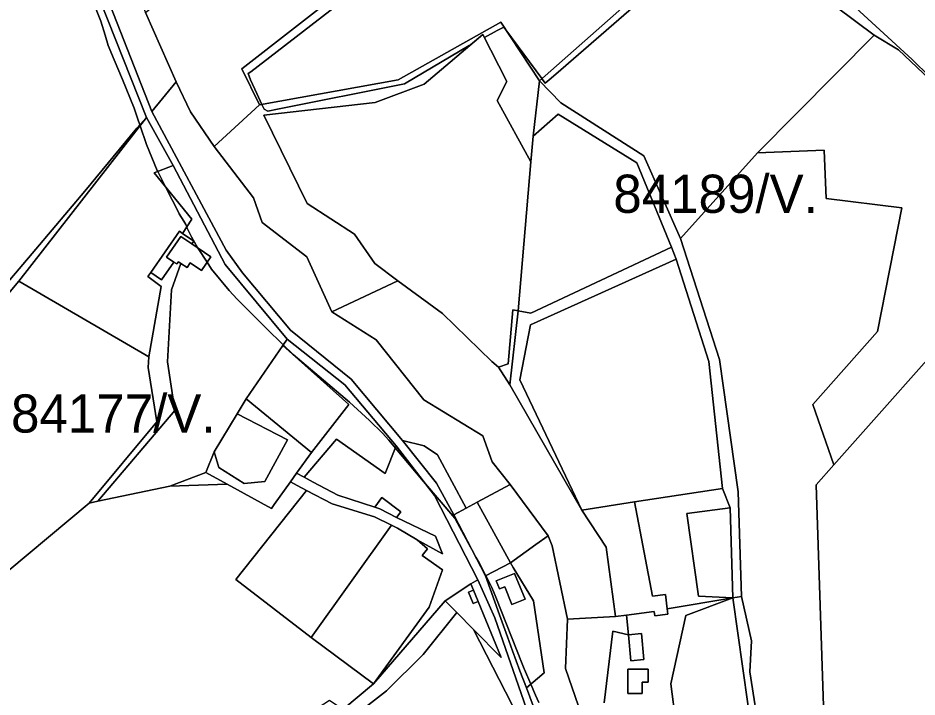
# Model space of a CAD drawing. Extents: x -477304 to -465429, y -1159113 to -1149210.
# Drawn here: x -469388.4 to -469035.5, y -1157756 to -1157489.2 of the extents above; entities that cross this region are included whole.
import ezdxf

# ---------------------------------------------------------------- set-up
doc = ezdxf.new("R2010")
doc.units = 0
for name, color, linetype in [('BPEJ_s', 7, 'Continuous'), ('orna_s', 7, 'Continuous'), ('ostatni_s', 7, 'Continuous'), ('PUPFL_s', 7, 'Continuous'), ('trav_porost_s', 7, 'Continuous'), ('zahrada_s', 7, 'Continuous')]:
    doc.layers.add(name, color=color, linetype=linetype)

msp = doc.modelspace()

# ---------------------------------------------------------------- linework, layer by layer
at = {"layer": 'BPEJ_s'}
for points in [[(-469110.02, -1157452.83), (-469177.27, -1157511.27), (-469179.86, -1157513.51), (-469181.45, -1157514.89), (-469182.53, -1157513.42), (-469182.79, -1157513.07), (-469196.91, -1157493.85), (-469197.67, -1157492.82), (-469200.27, -1157494.21), (-469205.31, -1157496.9), (-469205.92, -1157495.7), (-469210.77, -1157499.82), (-469211.29, -1157500.09), (-469236.67, -1157515.11), (-469286.57, -1157525.05), (-469290.35, -1157525.8), (-469291.83, -1157525.03), (-469292.19, -1157524.27), (-469292.68, -1157523.22), (-469294.66, -1157518.95), (-469297.2, -1157513.48), (-469298.11, -1157511.1), (-469296.98, -1157510.46), (-469227.52, -1157456.53)], [(-469227.52, -1157456.53), (-469296.98, -1157510.46), (-469298.11, -1157511.1), (-469297.2, -1157513.48), (-469294.66, -1157518.95), (-469292.68, -1157523.22), (-469292.19, -1157524.27), (-469291.83, -1157525.03), (-469290.35, -1157525.8), (-469286.57, -1157525.05), (-469236.67, -1157515.11), (-469211.29, -1157500.09), (-469210.77, -1157499.82), (-469205.92, -1157495.7), (-469205.31, -1157496.9), (-469200.27, -1157494.21), (-469197.67, -1157492.82), (-469196.91, -1157493.85), (-469182.79, -1157513.07), (-469182.53, -1157513.42), (-469181.45, -1157514.89), (-469179.86, -1157513.51), (-469177.27, -1157511.27), (-469110.02, -1157452.83)], [(-469030.52, -1157512.4), (-469037.45, -1157505.51), (-469064.32, -1157480.67)], [(-469064.32, -1157480.67), (-469037.45, -1157505.51), (-469030.52, -1157512.4)], [(-469359.43, -1157481.53), (-469355.94, -1157490.45), (-469354.24, -1157495.99), (-469352.98, -1157500.09), (-469350.66, -1157505.69), (-469347.45, -1157513.44), (-469342.82, -1157524.62), (-469341.35, -1157528.98), (-469340.59, -1157531.24), (-469340.47, -1157531.58), (-469337.96, -1157539), (-469333.73, -1157549.15), (-469333.53, -1157549.55), (-469330.37, -1157555.8), (-469325.2, -1157566.04), (-469325.15, -1157566.13), (-469323.3, -1157569.07), (-469322.93, -1157569.66), (-469322.52, -1157570.3), (-469322.15, -1157571.3), (-469321.94, -1157571.85), (-469320.34, -1157575.25), (-469317.91, -1157579.38), (-469317.68, -1157579.74), (-469314.21, -1157585.21), (-469312.51, -1157587.89), (-469305.57, -1157596.34), (-469302.39, -1157599.66), (-469290.94, -1157611.04), (-469284.27, -1157617.67), (-469280.44, -1157621.48), (-469258.32, -1157640.19), (-469250.44, -1157647.33), (-469245.28, -1157652.3), (-469242.88, -1157655.13), (-469240.27, -1157658.21), (-469229.22, -1157671.26), (-469216.96, -1157685.73), (-469216.68, -1157686.24), (-469210.76, -1157697.12), (-469210.3, -1157697.95), (-469208.65, -1157700.98), (-469207.4, -1157703.29), (-469204.8, -1157708.33), (-469203.25, -1157711.32), (-469202.41, -1157712.94), (-469200.89, -1157716.79), (-469190.56, -1157742.86), (-469189.65, -1157744.95), (-469189.54, -1157745.21), (-469187.1, -1157750.91), (-469185.26, -1157755.19), (-469184.01, -1157758.09)], [(-469184.01, -1157758.09), (-469185.26, -1157755.19), (-469187.1, -1157750.91), (-469189.54, -1157745.21), (-469189.65, -1157744.95), (-469190.56, -1157742.86), (-469200.89, -1157716.79), (-469202.41, -1157712.94), (-469203.25, -1157711.32), (-469204.8, -1157708.33), (-469207.4, -1157703.29), (-469208.65, -1157700.98), (-469210.3, -1157697.95), (-469210.76, -1157697.12), (-469216.68, -1157686.24), (-469216.96, -1157685.73), (-469229.22, -1157671.26), (-469240.27, -1157658.21), (-469242.88, -1157655.13), (-469245.28, -1157652.3), (-469250.44, -1157647.33), (-469258.32, -1157640.19), (-469280.44, -1157621.48), (-469284.27, -1157617.67), (-469290.94, -1157611.04), (-469302.39, -1157599.66), (-469305.57, -1157596.34), (-469312.51, -1157587.89), (-469314.21, -1157585.21), (-469317.68, -1157579.74), (-469317.91, -1157579.38), (-469320.34, -1157575.25), (-469321.94, -1157571.85), (-469322.15, -1157571.3), (-469322.52, -1157570.3), (-469322.93, -1157569.66), (-469323.3, -1157569.07), (-469325.15, -1157566.13), (-469325.2, -1157566.04), (-469330.37, -1157555.8), (-469333.53, -1157549.55), (-469333.73, -1157549.15), (-469337.96, -1157539), (-469340.47, -1157531.58), (-469340.59, -1157531.24), (-469341.35, -1157528.98), (-469342.82, -1157524.62), (-469347.45, -1157513.44), (-469350.66, -1157505.69), (-469352.98, -1157500.09), (-469354.24, -1157495.99), (-469355.94, -1157490.45), (-469359.43, -1157481.53)]]:
    msp.add_lwpolyline(points, dxfattribs=at)
at = {"layer": 'orna_s'}
for points in [[(-469191.91, -1157763.92), (-469209.62, -1157729.43), (-469198.76, -1157740.45), (-469207.81, -1157718.45), (-469209.64, -1157714.01), (-469210.67, -1157711.5), (-469207.94, -1157709.96), (-469201.29, -1157724.84), (-469188.8, -1157760.57), (-469188.11, -1157769.48), (-469178.57, -1157794.5), (-469232.76, -1157839.83), (-469234.42, -1157837.77), (-469182.84, -1157792.38)], [(-469220.69, -1157718.19), (-469216.19, -1157722.76), (-469229.31, -1157739.2), (-469243.8, -1157753.57), (-469281.33, -1157782.76), (-469283.56, -1157780.21), (-469260.83, -1157760.9), (-469248.92, -1157750.79)], [(-469283.56, -1157780.21), (-469281.33, -1157782.76), (-469243.8, -1157753.57), (-469229.31, -1157739.2), (-469216.19, -1157722.76), (-469209.62, -1157729.43), (-469191.91, -1157763.92), (-469182.84, -1157792.38), (-469234.42, -1157837.77), (-469232.76, -1157839.83), (-469261.94, -1157864.24), (-469314.31, -1157909), (-469370.66, -1157859.85)]]:
    msp.add_lwpolyline(points, close=True, dxfattribs=at)
at = {"layer": 'ostatni_s'}
for points in [[(-469363.33, -1157455.83), (-469335.87, -1157525.95), (-469306.73, -1157580.51), (-469300.34, -1157589.34), (-469281.38, -1157611.91), (-469257.6, -1157631.12), (-469237.43, -1157655.14), (-469224.1, -1157671.92), (-469217.35, -1157684.45), (-469204.9, -1157708.38), (-469199.46, -1157723.7), (-469196.31, -1157732.27), (-469194.28, -1157737.8), (-469191.39, -1157745.66), (-469188.77, -1157752.33), (-469186.13, -1157759.47), (-469185.44, -1157768.7), (-469176.03, -1157792.77), (-469174.76, -1157796.85), (-469167.5, -1157805.39), (-469140.8, -1157879.89), (-469140.91, -1157919.21)], [(-469067.53, -1158240.16), (-469071.66, -1158201.97), (-469102.86, -1158139.33), (-469125.79, -1158053.09), (-469131.33, -1157988.23), (-469131.83, -1157979.96), (-469132.7, -1157973.56), (-469145.24, -1157912.93), (-469145.52, -1157877.32), (-469170.51, -1157807.83), (-469177.94, -1157798.85), (-469178.57, -1157794.5), (-469188.11, -1157769.48), (-469188.8, -1157760.57), (-469201.29, -1157724.84), (-469207.94, -1157709.96), (-469224.93, -1157676.87), (-469239.9, -1157657.29), (-469260.05, -1157633.28), (-469282.81, -1157615.36), (-469307.11, -1157586.09), (-469327.53, -1157547.21), (-469337.95, -1157528.35), (-469365.27, -1157459.25)]]:
    msp.add_lwpolyline(points, dxfattribs=at)
for points in [[(-469311.36, -1157539.75), (-469293.67, -1157523.4), (-469239.23, -1157513.5), (-469198.9, -1157490.83), (-469183.72, -1157513.89), (-469186.2, -1157535.66), (-469187.06, -1157545.79), (-469200.36, -1157521.69), (-469196.46, -1157514.23), (-469205.92, -1157495.7), (-469229.02, -1157515.3), (-469248.17, -1157522.47), (-469291.89, -1157527.44), (-469274.93, -1157562.16), (-469256.31, -1157574.1), (-469248.37, -1157585.66), (-469239.36, -1157592.46), (-469265.25, -1157604.68), (-469275.05, -1157583.02), (-469292.52, -1157569.54), (-469295.93, -1157559.89)], [(-469117.21, -1157624.17), (-469130.02, -1157583.99), (-469131.9, -1157579.25), (-469145.48, -1157546.18), (-469176.41, -1157527.01), (-469186.2, -1157535.66), (-469183.72, -1157513.89), (-469175.27, -1157522.57), (-469142.69, -1157543.44), (-469128.28, -1157575.84), (-469113.05, -1157623.4), (-469105.68, -1157675.3), (-469104.41, -1157716.42), (-469107.74, -1157717.06), (-469108.91, -1157681.7), (-469111.81, -1157674.08)], [(-469327.22, -1157585.12), (-469332.05, -1157592.12), (-469336.28, -1157589.26), (-469325.07, -1157573.03), (-469323.85, -1157573.86), (-469319.43, -1157576.85), (-469320.22, -1157578.02), (-469324.51, -1157575.12), (-469330.09, -1157583.2)], [(-469322.03, -1157587.29), (-469324.47, -1157585.65), (-469325.45, -1157584.99), (-469326.1, -1157585.87), (-469327.22, -1157585.12), (-469330.09, -1157583.2), (-469324.51, -1157575.12), (-469320.22, -1157578.02), (-469312.76, -1157583.07), (-469316.4, -1157588.45), (-469320.82, -1157585.47)], [(-469302.42, -1157644.7), (-469282.64, -1157654.89), (-469291.5, -1157671.36), (-469299.65, -1157672.07), (-469309.59, -1157665.81), (-469311.45, -1157659.69)], [(-469239.86, -1157685.46), (-469224.57, -1157692.78), (-469221.82, -1157699.77), (-469228.24, -1157696.17), (-469231.68, -1157694.16), (-469239.49, -1157689.59), (-469241.73, -1157688.5), (-469248.46, -1157685.24), (-469265.03, -1157680.06), (-469275.13, -1157674.79), (-469278.76, -1157672.89), (-469281.48, -1157671.47), (-469279.03, -1157668.05), (-469276.13, -1157669.59), (-469272.48, -1157671.54), (-469262.88, -1157676.65), (-469248.39, -1157681.43), (-469246.37, -1157682.1)], [(-469146.35, -1157679.26), (-469139.38, -1157716.34), (-469134.26, -1157715.7), (-469133.56, -1157721.3), (-469133.29, -1157723.47), (-469138.41, -1157724.11), (-469138.62, -1157722.42), (-469149.51, -1157723.76), (-469153.81, -1157724.29), (-469157.58, -1157697.08), (-469167.12, -1157682.53)], [(-469180.33, -1157692.67), (-469178.67, -1157696.56), (-469172.7, -1157725.38), (-469173.52, -1157744.74), (-469160.84, -1157781.6), (-469176.03, -1157792.77), (-469185.44, -1157768.7), (-469186.13, -1157759.47), (-469188.77, -1157752.33), (-469181.87, -1157746.46), (-469186.07, -1157718.18), (-469194.07, -1157705.06), (-469195.14, -1157703.25), (-469185.16, -1157696.06)], [(-469191.39, -1157745.66), (-469194.28, -1157737.8), (-469196.31, -1157732.27), (-469199.46, -1157723.7), (-469204.9, -1157708.38), (-469195.14, -1157703.25), (-469194.07, -1157705.06), (-469186.07, -1157718.18), (-469181.87, -1157746.46), (-469188.77, -1157752.33)], [(-469199.4, -1157713.51), (-469200.72, -1157710.27), (-469193.47, -1157707.4), (-469189.36, -1157717.53), (-469194.54, -1157719.63), (-469197.36, -1157712.68)], [(-469197.36, -1157712.68), (-469194.54, -1157719.63), (-469189.36, -1157717.53), (-469193.47, -1157707.4), (-469200.72, -1157710.27), (-469199.4, -1157713.51)], [(-469211.58, -1157714.81), (-469209.64, -1157714.01), (-469207.81, -1157718.45), (-469209.75, -1157719.25)], [(-469148.78, -1157731.52), (-469143.71, -1157731.04), (-469142.75, -1157741.25), (-469147.82, -1157741.73)], [(-469140.99, -1157745), (-469140.99, -1157750.12), (-469143.35, -1157750.13), (-469143.36, -1157754.54), (-469149.06, -1157754.6), (-469149.06, -1157745)]]:
    msp.add_lwpolyline(points, close=True, dxfattribs=at)
at = {"layer": 'PUPFL_s'}
for points in [[(-469413.86, -1157390.48), (-469421.1, -1157379.06), (-469456.99, -1157349.4), (-469462.71, -1157338.08), (-469456.9, -1157335.57), (-469416.33, -1157376.91), (-469392.25, -1157400.7), (-469376.12, -1157421.86), (-469353.61, -1157451.8), (-469338.38, -1157487.12), (-469326.32, -1157514.35), (-469335.87, -1157525.95), (-469363.33, -1157455.83), (-469384.25, -1157437.49), (-469387.18, -1157427.03), (-469406.98, -1157412.28)], [(-468949.58, -1157657.77), (-468963.28, -1157632.47), (-468982.21, -1157564.56), (-469023.43, -1157520.12), (-469042.83, -1157501.76), (-469052.38, -1157496.06), (-469112.47, -1157450.99), (-469101.07, -1157440.8), (-469105.65, -1157419.2), (-469093.17, -1157396.82), (-469065.3, -1157380.68), (-469062.86, -1157365.33), (-469061.71, -1157336.1), (-468927.9, -1157341.81), (-468948.3, -1157542.45), (-468879.95, -1157569.26)], [(-469338.38, -1157487.12), (-469212.43, -1157387.54), (-469226.02, -1157375.88), (-469256.33, -1157362.82), (-469243.91, -1157356.14), (-469219.61, -1157362.62), (-469150.92, -1157418.71), (-469143.08, -1157428.81), (-469151.95, -1157430.61), (-469170.61, -1157416.67), (-469240.84, -1157462.55), (-469300.59, -1157509.21), (-469293.67, -1157523.4), (-469311.36, -1157539.75), (-469320.66, -1157526.05), (-469326.32, -1157514.35)], [(-469198.9, -1157490.83), (-469239.23, -1157513.5), (-469293.67, -1157523.4), (-469300.59, -1157509.21), (-469240.84, -1157462.55), (-469170.61, -1157416.67), (-469151.95, -1157430.61), (-469143.08, -1157428.81), (-469112.47, -1157450.99), (-469183.72, -1157513.89)], [(-469112.47, -1157450.99), (-469052.38, -1157496.06), (-469098.17, -1157542.22), (-469128.28, -1157575.84), (-469142.69, -1157543.44), (-469175.27, -1157522.57), (-469183.72, -1157513.89)], [(-469071.11, -1157560.1), (-469072.01, -1157541.21), (-469098.17, -1157542.22), (-469052.38, -1157496.06), (-469042.83, -1157501.76), (-469023.43, -1157520.12), (-468982.21, -1157564.56), (-469014.85, -1157604.77), (-469068.15, -1157664.72), (-469076.38, -1157641.02), (-469050.97, -1157612.33), (-469041.45, -1157563.76)], [(-469300.34, -1157589.34), (-469306.73, -1157580.51), (-469335.87, -1157525.95), (-469326.32, -1157514.35), (-469320.66, -1157526.05), (-469311.36, -1157539.75), (-469295.93, -1157559.89), (-469292.52, -1157569.54), (-469275.05, -1157583.02), (-469265.25, -1157604.68), (-469247.78, -1157615.71), (-469229.16, -1157639.19), (-469205.96, -1157653.33), (-469202.21, -1157663.63), (-469195.26, -1157672.42), (-469208.2, -1157679.47), (-469212.49, -1157681.8), (-469223.79, -1157660.83), (-469228.99, -1157657.34), (-469237.43, -1157655.14), (-469257.6, -1157631.12), (-469281.38, -1157611.91)], [(-469397.52, -1157610.51), (-469447.11, -1157661), (-469496.54, -1157727.41), (-469501.97, -1157762.91), (-469522.95, -1157800.12), (-469537.71, -1157844.47), (-469541.08, -1157842.91), (-469530.44, -1157807.92), (-469506.58, -1157760.99), (-469498.95, -1157719.67), (-469461.87, -1157671.92), (-469431.81, -1157639.54), (-469415.24, -1157622.03), (-469404.77, -1157607.58), (-469381.37, -1157580.11), (-469362.2, -1157557.28), (-469341.73, -1157532.49), (-469337.95, -1157528.35), (-469388.09, -1157592.62), (-469396.92, -1157603.04)], [(-468978.04, -1157757.68), (-469063.11, -1157818.37), (-469071.3, -1157787.11), (-469075.15, -1157672.55), (-469068.15, -1157664.72), (-469014.85, -1157604.77), (-468982.21, -1157564.56), (-468963.28, -1157632.47), (-468949.58, -1157657.77), (-468917.33, -1157709.96)], [(-469167.12, -1157682.53), (-469157.58, -1157697.08), (-469153.81, -1157724.29), (-469172.7, -1157725.38), (-469178.67, -1157696.56), (-469180.33, -1157692.67), (-469195.26, -1157672.42), (-469202.21, -1157663.63), (-469205.96, -1157653.33), (-469229.16, -1157639.19), (-469247.78, -1157615.71), (-469265.25, -1157604.68), (-469239.36, -1157592.46), (-469221.79, -1157605.27), (-469202.35, -1157624.17), (-469199.83, -1157626.46), (-469195.35, -1157633.37)], [(-469237.43, -1157655.14), (-469228.99, -1157657.34), (-469223.79, -1157660.83), (-469212.49, -1157681.8), (-469217.35, -1157684.45), (-469224.1, -1157671.92)], [(-469195.26, -1157672.42), (-469180.33, -1157692.67), (-469185.16, -1157696.06), (-469195.14, -1157703.25), (-469208.2, -1157679.47)]]:
    msp.add_lwpolyline(points, close=True, dxfattribs=at)
at = {"layer": 'trav_porost_s'}
for points in [[(-469365.27, -1157459.25), (-469337.95, -1157528.35), (-469341.73, -1157532.49), (-469362.2, -1157557.28), (-469381.37, -1157580.11), (-469404.77, -1157607.58)], [(-469097.09, -1157772.03), (-469101.12, -1157746.03), (-469100.48, -1157733.95), (-469104.41, -1157716.42), (-469105.68, -1157675.3), (-469113.05, -1157623.4), (-469128.28, -1157575.84), (-469098.17, -1157542.22), (-469072.01, -1157541.21), (-469071.11, -1157560.1), (-469041.45, -1157563.76), (-469050.97, -1157612.33), (-469076.38, -1157641.02), (-469068.15, -1157664.72), (-469075.15, -1157672.55), (-469071.3, -1157787.11)], [(-469392.37, -1157706.5), (-469360.44, -1157679.77), (-469357.07, -1157679.06), (-469328.85, -1157673.15), (-469306.36, -1157672.32), (-469288.91, -1157681.85), (-469287.87, -1157680.39), (-469281.48, -1157671.47), (-469278.76, -1157672.89), (-469275.13, -1157674.79), (-469302.96, -1157709.81), (-469273.35, -1157732.58), (-469248.92, -1157750.79), (-469260.83, -1157760.9), (-469266.18, -1157757.32), (-469284.29, -1157769.05), (-469292.77, -1157779.78), (-469305.81, -1157796.03), (-469322.05, -1157811.61), (-469349.46, -1157834.52), (-469384.91, -1157867.61), (-469412.04, -1157901.3)], [(-469158.35, -1157758.25), (-469154.92, -1157730.11), (-469148.78, -1157731.52), (-469147.82, -1157741.73), (-469142.75, -1157741.25), (-469143.71, -1157731.04), (-469148.78, -1157731.52), (-469149.51, -1157723.76), (-469138.62, -1157722.42), (-469138.41, -1157724.11), (-469133.29, -1157723.47), (-469133.56, -1157721.3), (-469107.74, -1157717.06), (-469126.27, -1157723.97), (-469132.19, -1157750.72), (-469126.27, -1157796.4)], [(-469100.01, -1157772.56), (-469107.74, -1157717.06), (-469104.41, -1157716.42), (-469100.48, -1157733.95), (-469101.12, -1157746.03), (-469097.09, -1157772.03)], [(-469160.84, -1157781.6), (-469173.52, -1157744.74), (-469172.7, -1157725.38), (-469153.81, -1157724.29), (-469149.51, -1157723.76), (-469148.78, -1157731.52), (-469154.92, -1157730.11), (-469158.35, -1157758.25)]]:
    msp.add_lwpolyline(points, dxfattribs=at)
for points in [[(-469229.02, -1157515.3), (-469205.92, -1157495.7), (-469196.46, -1157514.23), (-469200.36, -1157521.69), (-469187.06, -1157545.79), (-469192.01, -1157604.22), (-469194.15, -1157603.82), (-469196.03, -1157625.1), (-469199.83, -1157626.46), (-469202.35, -1157624.17), (-469221.79, -1157605.27), (-469239.36, -1157592.46), (-469248.37, -1157585.66), (-469256.31, -1157574.1), (-469274.93, -1157562.16), (-469291.89, -1157527.44), (-469248.17, -1157522.47)], [(-469187.06, -1157545.79), (-469186.2, -1157535.66), (-469176.41, -1157527.01), (-469145.48, -1157546.18), (-469131.9, -1157579.25), (-469187.07, -1157605.13), (-469192.01, -1157604.22)], [(-469319.43, -1157576.85), (-469323.85, -1157573.86), (-469320.15, -1157568.3), (-469335.01, -1157550.13), (-469327.53, -1157547.21), (-469307.11, -1157586.09), (-469282.81, -1157615.36), (-469284.44, -1157617.94), (-469298.89, -1157638.89), (-469302.42, -1157644.7), (-469311.45, -1157659.69), (-469314.67, -1157667.78), (-469328.85, -1157673.15), (-469357.07, -1157679.06), (-469326.87, -1157643.36), (-469329.78, -1157624.25), (-469328.13, -1157596), (-469324.47, -1157585.65), (-469322.03, -1157587.29), (-469320.82, -1157585.47), (-469316.4, -1157588.45), (-469312.76, -1157583.07), (-469320.22, -1157578.02)], [(-469187.21, -1157609.76), (-469191.37, -1157631.4), (-469167.12, -1157682.53), (-469195.35, -1157633.37), (-469192.01, -1157604.22), (-469187.07, -1157605.13), (-469131.9, -1157579.25), (-469130.02, -1157583.99)], [(-469328.13, -1157596), (-469329.78, -1157624.25), (-469326.87, -1157643.36), (-469357.07, -1157679.06), (-469360.44, -1157679.77), (-469333.94, -1157647.83), (-469337.35, -1157626.59), (-469337.02, -1157622.31), (-469332.23, -1157594.71), (-469337.38, -1157590.85), (-469336.28, -1157589.26), (-469332.05, -1157592.12), (-469327.22, -1157585.12), (-469326.1, -1157585.87), (-469325.45, -1157584.99), (-469324.47, -1157585.65)], [(-469167.12, -1157682.53), (-469191.37, -1157631.4), (-469187.21, -1157609.76), (-469130.02, -1157583.99), (-469117.21, -1157624.17), (-469111.81, -1157674.08), (-469146.35, -1157679.26)], [(-469522.95, -1157800.12), (-469501.97, -1157762.91), (-469496.54, -1157727.41), (-469447.11, -1157661), (-469397.52, -1157610.51), (-469396.92, -1157603.04), (-469388.09, -1157592.62), (-469337.02, -1157622.31), (-469337.35, -1157626.59), (-469333.94, -1157647.83), (-469360.44, -1157679.77), (-469392.37, -1157706.5), (-469438.28, -1157754.63), (-469480.77, -1157846.19), (-469490.18, -1157866.46), (-469537.71, -1157844.47)], [(-469192.01, -1157604.22), (-469195.35, -1157633.37), (-469199.83, -1157626.46), (-469196.03, -1157625.1), (-469194.15, -1157603.82)], [(-469298.89, -1157638.89), (-469284.44, -1157617.94), (-469258.53, -1157641.02), (-469273.25, -1157659.98)], [(-469276.13, -1157669.59), (-469279.03, -1157668.05), (-469273.25, -1157659.98), (-469258.53, -1157641.02), (-469284.44, -1157617.94), (-469282.81, -1157615.36), (-469260.05, -1157633.28), (-469239.9, -1157657.29), (-469244.3, -1157668.19), (-469263.35, -1157654.7)], [(-469248.92, -1157750.79), (-469226.94, -1157720.67), (-469221.77, -1157706.02), (-469229.72, -1157700.32), (-469227.71, -1157697.74), (-469231.68, -1157694.16), (-469228.24, -1157696.17), (-469221.82, -1157699.77), (-469224.57, -1157692.78), (-469239.86, -1157685.46), (-469238.16, -1157683.22), (-469245.52, -1157677.65), (-469248.39, -1157681.43), (-469262.88, -1157676.65), (-469272.48, -1157671.54), (-469276.13, -1157669.59), (-469263.35, -1157654.7), (-469244.3, -1157668.19), (-469239.9, -1157657.29), (-469224.93, -1157676.87), (-469207.94, -1157709.96), (-469210.67, -1157711.5), (-469220.69, -1157718.19)], [(-469306.36, -1157672.32), (-469328.85, -1157673.15), (-469314.67, -1157667.78)], [(-469265.03, -1157680.06), (-469248.46, -1157685.24), (-469241.73, -1157688.5), (-469273.35, -1157732.58), (-469302.96, -1157709.81), (-469275.13, -1157674.79)], [(-469139.38, -1157716.34), (-469146.35, -1157679.26), (-469111.81, -1157674.08), (-469108.91, -1157681.7), (-469125.81, -1157683.86), (-469121.24, -1157716.33), (-469107.74, -1157717.06), (-469133.56, -1157721.3), (-469134.26, -1157715.7)], [(-469238.16, -1157683.22), (-469239.86, -1157685.46), (-469246.37, -1157682.1), (-469248.39, -1157681.43), (-469245.52, -1157677.65)], [(-469208.2, -1157679.47), (-469195.14, -1157703.25), (-469204.9, -1157708.38), (-469217.35, -1157684.45), (-469212.49, -1157681.8)], [(-469125.81, -1157683.86), (-469108.91, -1157681.7), (-469107.74, -1157717.06), (-469121.24, -1157716.33)], [(-469239.49, -1157689.59), (-469231.68, -1157694.16), (-469227.71, -1157697.74), (-469229.72, -1157700.32), (-469221.77, -1157706.02), (-469226.94, -1157720.67), (-469248.92, -1157750.79), (-469273.35, -1157732.58), (-469241.73, -1157688.5)], [(-469209.75, -1157719.25), (-469207.81, -1157718.45), (-469198.76, -1157740.45), (-469209.62, -1157729.43), (-469216.19, -1157722.76), (-469220.69, -1157718.19), (-469210.67, -1157711.5), (-469209.64, -1157714.01), (-469211.58, -1157714.81)], [(-469100.01, -1157772.56), (-469101.84, -1157789.95), (-469117.76, -1157796.58), (-469126.27, -1157796.4), (-469132.19, -1157750.72), (-469126.27, -1157723.97), (-469107.74, -1157717.06)], [(-469149.06, -1157754.6), (-469143.36, -1157754.54), (-469143.35, -1157750.13), (-469140.99, -1157750.12), (-469140.99, -1157745), (-469149.06, -1157745)]]:
    msp.add_lwpolyline(points, close=True, dxfattribs=at)
at = {"layer": 'zahrada_s'}
for points in [[(-469327.53, -1157547.21), (-469335.01, -1157550.13), (-469320.15, -1157568.3), (-469323.85, -1157573.86), (-469325.07, -1157573.03), (-469336.28, -1157589.26), (-469337.38, -1157590.85), (-469332.23, -1157594.71), (-469337.02, -1157622.31), (-469388.09, -1157592.62), (-469337.95, -1157528.35)], [(-469287.87, -1157680.39), (-469288.91, -1157681.85), (-469306.36, -1157672.32), (-469314.67, -1157667.78), (-469311.45, -1157659.69), (-469309.59, -1157665.81), (-469299.65, -1157672.07), (-469291.5, -1157671.36), (-469282.64, -1157654.89), (-469302.42, -1157644.7), (-469298.89, -1157638.89), (-469273.25, -1157659.98), (-469279.03, -1157668.05), (-469281.48, -1157671.47)]]:
    msp.add_lwpolyline(points, close=True, dxfattribs=at)

# ---------------------------------------------------------------- texts
at = {"layer": 'BPEJ_s'}
for s, p in [('84189/V.', (-469154.72, -1157565.79)), ('84177/V.', (-469391.14, -1157652.09))]:
    msp.add_text(s, height=15, dxfattribs=at).set_placement(p)

doc.saveas('drawing.dxf')
